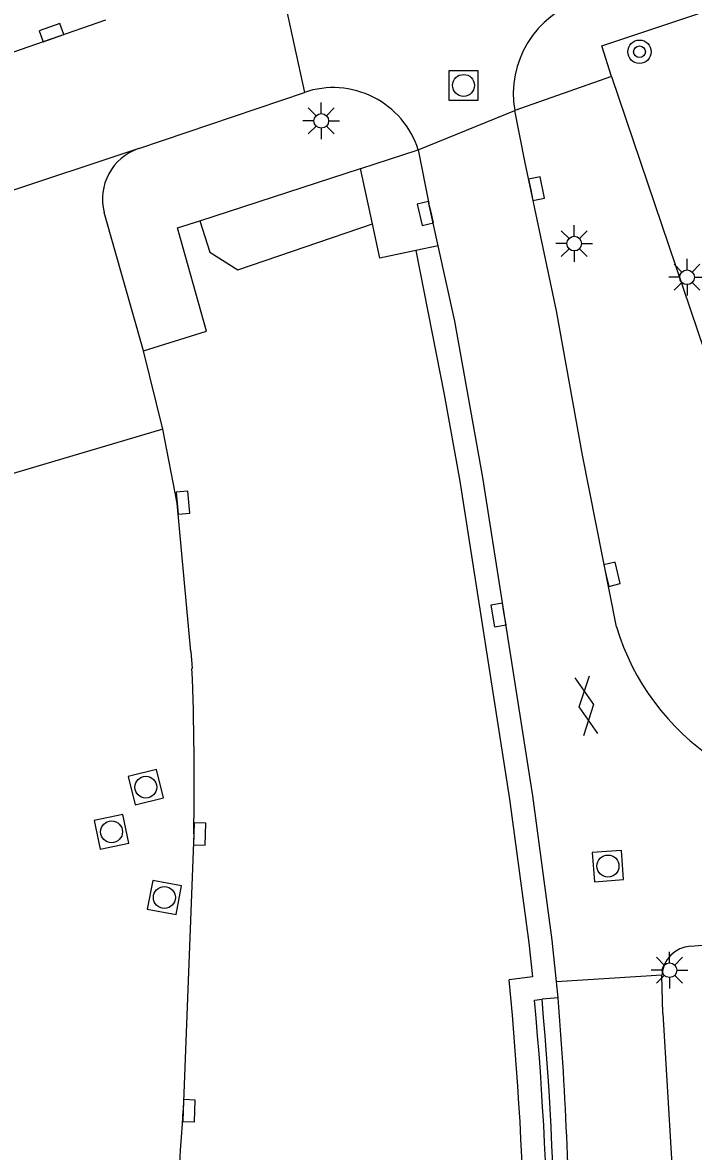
# Model space of a CAD drawing. Extents: x 125000 to 129004, y 397500 to 399008.
# Drawn here: x 126953.67 to 126976.58, y 398660.57 to 398699.15 of the extents above; entities that cross this region are included whole.
import ezdxf

# ---------------------------------------------------------------- set-up
doc = ezdxf.new("R2010")
doc.units = 0
for name, color, linetype in [('gg-knt-verharding', 7, 'Continuous'), ('gg-kwrk-kunstwerk', 7, 'Continuous'), ('gt-grn-groengrens', 7, 'Continuous'), ('gt-grn-vlakafsluiter', 7, 'Continuous'), ('gt-grn-weggrens', 7, 'Continuous'), ('gt-symb-boom', 7, 'Continuous'), ('gt-symb-gesloten verharding', 7, 'Continuous'), ('gt-symb-kolk', 7, 'Continuous'), ('gt-symb-lichtmast', 7, 'Continuous'), ('gt-symb-rioolschacht', 7, 'Continuous')]:
    doc.layers.add(name, color=color, linetype=linetype)

# ---------------------------------------------------------------- blocks, each defined once
blk = doc.blocks.new('gt0-LMAST')
at = {"layer": 'gt-symb-lichtmast'}
for p, q in [((-0.182, 0.173), (-0.447, 0.438)), ((-0.005, 0.246), (-0.005, 0.621)), ((0.172, 0.173), (0.437, 0.438)), ((-0.255, -0.004), (-0.63, -0.004)), ((-0.182, -0.181), (-0.447, -0.446)), ((-0.005, -0.254), (-0.005, -0.629)), ((0.437, -0.446), (0.172, -0.181)), ((0.245, -0.004), (0.62, -0.004))]:
    blk.add_line(p, q, dxfattribs=at)
blk.add_circle((-0.005, -0.004), 0.25, dxfattribs=at)
blk = doc.blocks.new('gt0-RS')
at = {"layer": 'gt-symb-rioolschacht'}
blk.add_lwpolyline([(-0.5, -0.5), (0.5, -0.5), (0.5, 0.5), (-0.5, 0.5)], close=True, dxfattribs=at)
blk.add_circle((0, 0), 0.375, dxfattribs=at)
blk = doc.blocks.new('gt0-KOLK')
at = {"layer": 'gt-symb-kolk'}
blk.add_lwpolyline([(0, 0), (0.375, 0), (0.375, 0.4), (-0.375, 0.4), (-0.375, 0), (0, 0)], dxfattribs=at)
blk = doc.blocks.new('gt0-GESVH1')
at = {"layer": 'gt-symb-gesloten verharding'}
for p, q in [((-0.992, -0.261), (0.008, 0.239)), ((0.008, -0.261), (-0.992, 0.239)), ((0.008, 0.239), (1.008, -0.261)), ((1.008, 0.239), (0.008, -0.261))]:
    blk.add_line(p, q, dxfattribs=at)
blk = doc.blocks.new('gt0-BOOM')
at = {"layer": 'gt-symb-boom'}
for radius in [0.4, 0.2]:
    blk.add_circle((0, 0), radius, dxfattribs=at)

msp = doc.modelspace()

# ---------------------------------------------------------------- linework, layer by layer
at = {"layer": 'gg-knt-verharding'}
for p, q in [((126946.749, 398695.85), (126956.513, 398699.236)), ((126973.781, 398697.308), (126985.33, 398663.171)), ((126957.633, 398694.843), (126963.294, 398696.762)), ((126970.834, 398694.355), (126970.48, 398696.142)), ((126957.633, 398694.843), (126947.817, 398691.591)), ((126965.219, 398694.164), (126967.182, 398694.802)), ((126967.182, 398694.802), (126967.55, 398692.967)), ((126959.719, 398692.375), (126965.212, 398694.162)), ((126965.212, 398694.162), (126965.219, 398694.164)), ((126965.617, 398692.266), (126965.212, 398694.162)), ((126957.794, 398687.928), (126956.456, 398692.658)), ((126967.868, 398691.523), (126967.55, 398692.967)), ((126967.868, 398691.523), (126967.101, 398691.359)), ((126958.46, 398685.258), (126957.794, 398687.928)), ((126958.46, 398685.258), (126952.163, 398683.383)), ((126959.418, 398677.657), (126959.455, 398677.071)), ((126959.517, 398671.427), (126959.153, 398661.966)), ((126976.49, 398667.581), (126978.01, 398667.706)), ((126971.964, 398665.817), (126971.906, 398666.365)), ((126975.542, 398665.288), (126975.509, 398666.593))]:
    msp.add_line(p, q, dxfattribs=at)
for points in [[(126973.781, 398697.308), (126973.459, 398698.351), (126977.622, 398699.738), (126980.449, 398700.694)], [(126973.953, 398678.492), (126972.795, 398684.36), (126971.905, 398689.293), (126970.834, 398694.355)], [(126957.794, 398687.928), (126959.953, 398688.605), (126958.964, 398692.13), (126959.719, 398692.375)], [(126967.101, 398691.359), (126965.868, 398691.095), (126965.617, 398692.266)], [(126971.906, 398666.365), (126971.756, 398667.79), (126971.099, 398672.718), (126969.391, 398683.606), (126968.436, 398688.941), (126967.868, 398691.523)], [(126959.418, 398677.657), (126958.95, 398682.723), (126958.46, 398685.258)], [(126975.542, 398665.288), (126975.831, 398660.314), (126975.928, 398655.328)]]:
    msp.add_lwpolyline(points, dxfattribs=at)
for centre, radius, start, end in [((126973.792, 398696.712), 3.361, 107.4068, 189.7599), ((126964.277, 398693.877), 3.048, 17.6734, 108.8199), ((126958.216, 398693.119), 1.82, 108.6911, 194.6886), ((126982.013, 398680.954), 8.427, 196.9891, 236.3265), ((126864.64, 398673.207), 94.893, 358.92512, 2.33363), ((126976.545, 398666.545), 1.037, 93.0428, 177.3645), ((126845.387, 398655.658), 126.984, 0.02747, 4.58865), ((126875.542, 398666.512), 83.734, 346.95932, 356.88783)]:
    msp.add_arc(centre, radius, start, end, dxfattribs=at)
at = {"layer": 'gg-kwrk-kunstwerk'}
msp.add_line((126971.156, 398665.737), (126971.414, 398665.771), dxfattribs=at)
for centre, radius, start, end in [((126861.564, 398655.545), 110.065, 355.13915, 5.31292), ((126855.902, 398655.435), 115.974, 355.21339, 5.11298)]:
    msp.add_arc(centre, radius, start, end, dxfattribs=at)
at = {"layer": 'gt-grn-groengrens'}
msp.add_line((126967.101, 398691.359), (126968.07, 398686.442), dxfattribs=at)
for points in [[(126959.719, 398692.375), (126960.065, 398691.3), (126961.019, 398690.694), (126965.617, 398692.266)], [(126968.07, 398686.442), (126968.602, 398683.474), (126970.307, 398672.603), (126970.962, 398667.695), (126971.084, 398666.534), (126970.285, 398666.429)]]:
    msp.add_lwpolyline(points, dxfattribs=at)
msp.add_arc((126861.591, 398655.545), 109.238, 355.54114, 5.71845, dxfattribs=at)
at = {"layer": 'gt-grn-vlakafsluiter'}
msp.add_line((126971.964, 398665.817), (126971.414, 398665.771), dxfattribs=at)
at = {"layer": 'gt-grn-weggrens'}
for p, q in [((126962.326, 398701.247), (126963.294, 398696.762)), ((126973.781, 398697.308), (126970.48, 398696.142)), ((126967.182, 398694.802), (126970.48, 398696.142)), ((126975.509, 398666.593), (126971.906, 398666.365))]:
    msp.add_line(p, q, dxfattribs=at)

# ---------------------------------------------------------------- block references
at = {"layer": 'gt-symb-boom'}
msp.add_blockref('gt0-BOOM', (126974.743, 398698.151), dxfattribs=at)
at = {"layer": 'gt-symb-gesloten verharding', "rotation": 98.2758928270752}
msp.add_blockref('gt0-GESVH1', (126972.92, 398675.793), dxfattribs=at)
at = {"layer": 'gt-symb-kolk'}
for p, rotation in [((126954.721, 398698.614), 19.414966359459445), ((126971.028, 398693.434), -78.75747429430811), ((126967.62, 398692.666), 102.93881062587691), ((126958.95, 398682.723), -85.33888629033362), ((126973.607, 398680.246), -76.75619797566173), ((126970.124, 398678.935), 99.44347491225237), ((126959.517, 398671.426), -91.83467292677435), ((126959.153, 398661.966), -92.17836882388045)]:
    msp.add_blockref('gt0-KOLK', p, dxfattribs=dict(at, rotation=rotation))
at = {"layer": 'gt-symb-lichtmast'}
for p in [(126963.876, 398695.792), (126972.518, 398691.598), (126976.372, 398690.448), (126975.773, 398666.765)]:
    msp.add_blockref('gt0-LMAST', p, dxfattribs=at)
at = {"layer": 'gt-symb-rioolschacht'}
msp.add_blockref('gt0-RS', (126968.732, 398697), dxfattribs=at)
for p, rotation in [((126957.877, 398673.019), -165.88039706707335), ((126956.707, 398671.492), -78.40926317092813), ((126973.665, 398670.321), 4.187704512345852), ((126958.512, 398669.248), 169.1058170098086)]:
    msp.add_blockref('gt0-RS', p, dxfattribs=dict(at, rotation=rotation))

doc.saveas('drawing.dxf')
